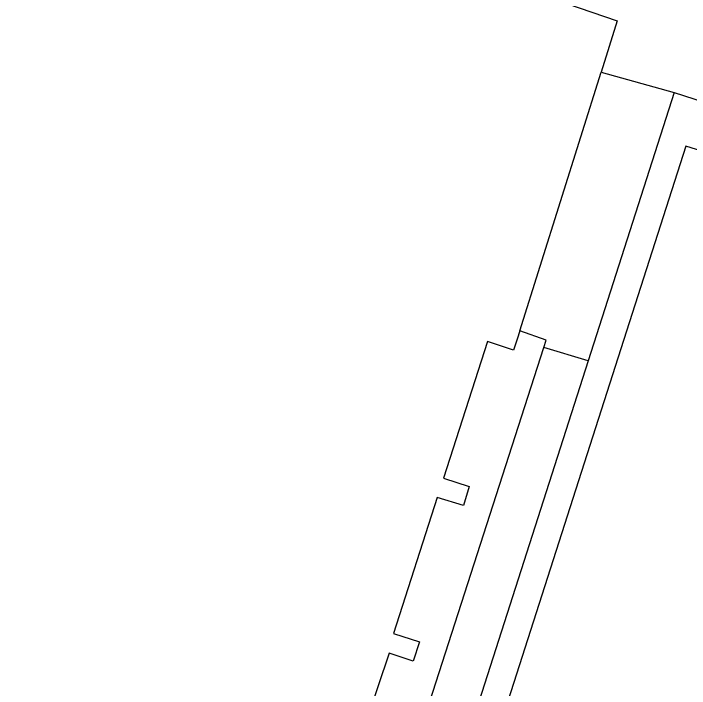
# Model space of a CAD drawing. Extents: x 160676 to 161153, y 383244 to 383713.
# Drawn here: x 160891.75 to 160913.52, y 383366.07 to 383387.79 of the extents above; entities that cross this region are included whole.
import ezdxf

# ---------------------------------------------------------------- set-up
doc = ezdxf.new("R2010")
doc.units = 0
for name, color, linetype in [('IMGEO_Muur', 7, 'Continuous'), ('IMGEO_Pand', 7, 'Continuous'), ('IMGEO_Voetpad_op_trap', 7, 'Continuous'), ('IMGEO_Voetpad_open', 7, 'Continuous')]:
    doc.layers.add(name, color=color, linetype=linetype)

msp = doc.modelspace()

# ---------------------------------------------------------------- linework, layer by layer
at = {"layer": 'IMGEO_Muur'}
for points in [[(160913.017, 383385.246), (160910.248, 383376.612)], [(160913.017, 383385.246), (160929.108, 383380.073)], [(160928.13, 383378.906), (160913.402, 383383.521), (160895.217, 383326.869), (160906.197, 383323.352)], [(160908.829, 383377.047), (160908.904, 383377.281), (160908.053, 383377.576)], [(160891.752, 383326.936), (160892.596, 383326.678), (160908.829, 383377.047)], [(160910.248, 383376.612), (160894.112, 383326.296)]]:
    msp.add_lwpolyline(points, dxfattribs=at)
at = {"layer": 'IMGEO_Pand'}
for points in [[(160909.143, 383388.26), (160911.188, 383387.556), (160910.671, 383385.909)], [(160908.053, 383377.576), (160910.671, 383385.909)], [(160908.053, 383377.576), (160907.965, 383377.311), (160907.849, 383376.964), (160907.007, 383377.234), (160905.595, 383372.835), (160906.425, 383372.571), (160906.239, 383371.958), (160905.387, 383372.216), (160903.983, 383367.839), (160904.826, 383367.572), (160904.615, 383366.955), (160903.846, 383367.212), (160902.377, 383362.846)]]:
    msp.add_lwpolyline(points, dxfattribs=at)
at = {"layer": 'IMGEO_Voetpad_op_trap'}
msp.add_lwpolyline([(160908.829, 383377.047), (160908.904, 383377.281), (160908.053, 383377.576)], dxfattribs=at)
at = {"layer": 'IMGEO_Voetpad_open'}
for points in [[(160910.671, 383385.909), (160913.017, 383385.246)], [(160892.596, 383326.678), (160908.829, 383377.047)], [(160910.248, 383376.612), (160908.829, 383377.047)]]:
    msp.add_lwpolyline(points, dxfattribs=at)

doc.saveas('drawing.dxf')
